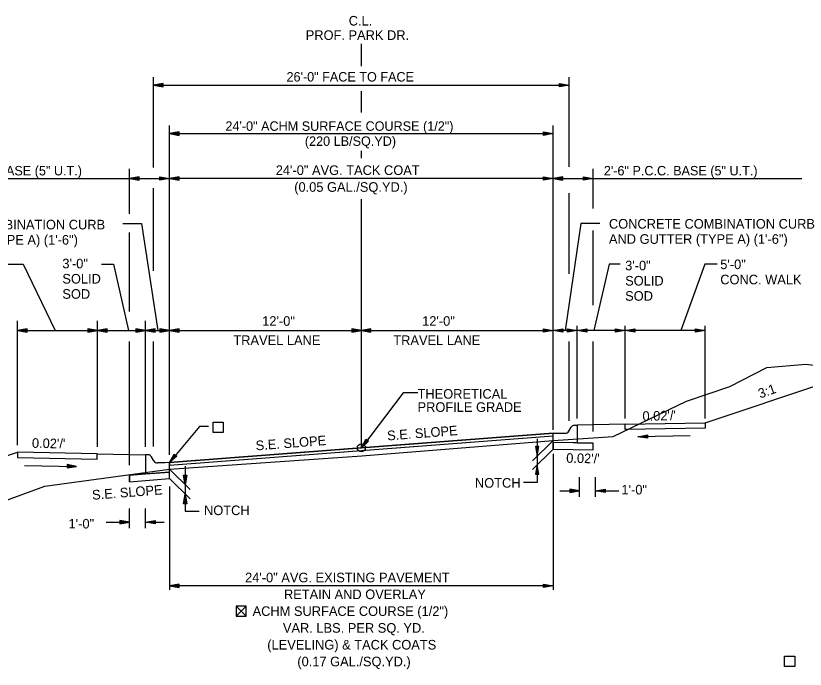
# Model space of a CAD drawing. Extents: x 1001270 to 1003428, y 1840152 to 1842912.
# Drawn here: x 1001328.17 to 1001377.53, y 1841829.86 to 1841870.7 of the extents above; entities that cross this region are included whole.
import ezdxf

# ---------------------------------------------------------------- set-up
doc = ezdxf.new("R2010")
doc.units = 0
for name, color, linetype in [('10', 7, 'Continuous'), ('19', 7, 'Continuous'), ('20', 7, 'Continuous'), ('8', 7, 'Continuous')]:
    doc.layers.add(name, color=color, linetype=linetype)

# ---------------------------------------------------------------- blocks, each defined once
blk = doc.blocks.new('TM')
at = {"layer": '8'}
for p, q in [((-120.309, 21.181), (-119.787, -20.829)), ((0, 0), (-120.309, 21.181)), ((-31.382, 2.945), (-120.176, 10.512)), ((-119.787, -20.829), (0, 0)), ((-119.911, -10.826), (-31.307, -3.057))]:
    blk.add_line(p, q, dxfattribs=at)

msp = doc.modelspace()

# ---------------------------------------------------------------- linework, layer by layer
at = {"layer": '10'}
for p, q in [((1001341.944, 1841833.807), (1001342.585, 1841833.166)), ((1001342.585, 1841833.807), (1001341.944, 1841833.166)), ((1001342.325, 1841833.166), (1001342.336, 1841833.166))]:
    msp.add_line(p, q, dxfattribs=at)
msp.add_lwpolyline([(1001342.336, 1841833.166), (1001342.585, 1841833.166), (1001342.585, 1841833.807), (1001341.944, 1841833.807), (1001341.944, 1841833.166), (1001342.325, 1841833.166)], dxfattribs=at)
at = {"layer": '19'}
for p, q in [((1001349.777, 1841867.553), (1001349.777, 1841868.945)), ((1001336.777, 1841861.227), (1001336.777, 1841866.863)), ((1001362.777, 1841861.272), (1001362.777, 1841866.863)), ((1001337.377, 1841866.468), (1001336.777, 1841866.363)), ((1001336.777, 1841866.363), (1001362.777, 1841866.363)), ((1001336.777, 1841866.363), (1001337.377, 1841866.258)), ((1001337.377, 1841866.413), (1001336.937, 1841866.378)), ((1001336.937, 1841866.348), (1001337.377, 1841866.308)), ((1001337.377, 1841866.258), (1001337.377, 1841866.468)), ((1001349.777, 1841864.664), (1001349.777, 1841865.994)), ((1001362.177, 1841866.258), (1001362.177, 1841866.468)), ((1001362.177, 1841866.468), (1001362.777, 1841866.363)), ((1001362.177, 1841866.413), (1001362.617, 1841866.378)), ((1001362.617, 1841866.348), (1001362.177, 1841866.308)), ((1001362.777, 1841866.363), (1001362.177, 1841866.258)), ((1001337.777, 1841843.254), (1001337.777, 1841863.836)), ((1001361.777, 1841844.829), (1001361.777, 1841863.836)), ((1001338.377, 1841863.441), (1001337.777, 1841863.336)), ((1001337.777, 1841863.336), (1001338.377, 1841863.231)), ((1001337.777, 1841863.336), (1001361.777, 1841863.336)), ((1001338.377, 1841863.386), (1001337.937, 1841863.351)), ((1001337.937, 1841863.321), (1001338.377, 1841863.281)), ((1001338.377, 1841863.231), (1001338.377, 1841863.441)), ((1001361.177, 1841863.231), (1001361.177, 1841863.441)), ((1001361.177, 1841863.441), (1001361.777, 1841863.336)), ((1001361.177, 1841863.386), (1001361.617, 1841863.351)), ((1001361.777, 1841863.336), (1001361.177, 1841863.231)), ((1001361.617, 1841863.321), (1001361.177, 1841863.281)), ((1001349.777, 1841861.799), (1001349.777, 1841862.265)), ((1001335.276, 1841858.326), (1001335.276, 1841861.13)), ((1001364.273, 1841858.653), (1001364.273, 1841861.13)), ((1001335.876, 1841860.635), (1001335.276, 1841860.53)), ((1001335.876, 1841860.58), (1001335.436, 1841860.545)), ((1001335.876, 1841860.425), (1001335.876, 1841860.635)), ((1001337.177, 1841860.425), (1001337.177, 1841860.635)), ((1001337.177, 1841860.635), (1001337.777, 1841860.53)), ((1001337.177, 1841860.58), (1001337.617, 1841860.545)), ((1001338.377, 1841860.635), (1001337.777, 1841860.53)), ((1001338.377, 1841860.58), (1001337.937, 1841860.545)), ((1001338.377, 1841860.425), (1001338.377, 1841860.635)), ((1001361.176, 1841860.425), (1001361.176, 1841860.635)), ((1001361.176, 1841860.635), (1001361.776, 1841860.53)), ((1001361.176, 1841860.58), (1001361.616, 1841860.545)), ((1001362.377, 1841860.635), (1001361.777, 1841860.53)), ((1001362.377, 1841860.58), (1001361.937, 1841860.545)), ((1001362.377, 1841860.425), (1001362.377, 1841860.635)), ((1001363.677, 1841860.423), (1001363.677, 1841860.633)), ((1001363.677, 1841860.633), (1001364.277, 1841860.528)), ((1001363.677, 1841860.578), (1001364.117, 1841860.543)), ((1001322.299, 1841860.53), (1001337.777, 1841860.53)), ((1001335.276, 1841860.53), (1001335.876, 1841860.425)), ((1001335.436, 1841860.515), (1001335.876, 1841860.475)), ((1001337.777, 1841860.53), (1001337.177, 1841860.425)), ((1001337.617, 1841860.515), (1001337.177, 1841860.475)), ((1001361.776, 1841860.53), (1001337.777, 1841860.53)), ((1001337.777, 1841860.53), (1001338.377, 1841860.425)), ((1001337.937, 1841860.515), (1001338.377, 1841860.475)), ((1001361.776, 1841860.53), (1001361.176, 1841860.425)), ((1001361.616, 1841860.515), (1001361.176, 1841860.475)), ((1001361.777, 1841860.53), (1001377.329, 1841860.53)), ((1001361.777, 1841860.53), (1001362.377, 1841860.425)), ((1001361.937, 1841860.515), (1001362.377, 1841860.475)), ((1001364.277, 1841860.528), (1001363.677, 1841860.423)), ((1001364.117, 1841860.513), (1001363.677, 1841860.473)), ((1001336.777, 1841854.756), (1001336.777, 1841859.933)), ((1001362.777, 1841854.578), (1001362.777, 1841859.621)), ((1001349.777, 1841843.698), (1001349.777, 1841859.241)), ((1001334.857, 1841857.718), (1001336.036, 1841857.718)), ((1001336.036, 1841857.718), (1001337.051, 1841851.026)), ((1001363.508, 1841857.718), (1001362.52, 1841851.026)), ((1001364.686, 1841857.718), (1001363.508, 1841857.718)), ((1001335.276, 1841852.212), (1001335.276, 1841857.166)), ((1001364.273, 1841852.614), (1001364.273, 1841857.292)), ((1001325.541, 1841855.183), (1001328.623, 1841855.183)), ((1001328.623, 1841855.183), (1001330.63, 1841851.026)), ((1001333.528, 1841855.183), (1001334.272, 1841855.183)), ((1001334.272, 1841855.183), (1001335.228, 1841851.026)), ((1001365.272, 1841855.183), (1001364.315, 1841851.026)), ((1001365.954, 1841855.183), (1001365.272, 1841855.183)), ((1001371.254, 1841855.183), (1001369.759, 1841851.026)), ((1001372.031, 1841855.183), (1001371.254, 1841855.183)), ((1001328.277, 1841843.864), (1001328.277, 1841851.634)), ((1001333.277, 1841843.764), (1001333.277, 1841851.634)), ((1001336.277, 1841843.764), (1001336.277, 1841851.634)), ((1001363.277, 1841845.538), (1001363.277, 1841851.326)), ((1001366.277, 1841845.538), (1001366.277, 1841851.326)), ((1001371.277, 1841845.538), (1001371.277, 1841851.326)), ((1001328.877, 1841851.131), (1001328.277, 1841851.026)), ((1001328.277, 1841851.026), (1001337.777, 1841851.026)), ((1001328.277, 1841851.026), (1001328.877, 1841850.921)), ((1001328.877, 1841851.076), (1001328.437, 1841851.041)), ((1001328.437, 1841851.011), (1001328.877, 1841850.971)), ((1001328.877, 1841850.921), (1001328.877, 1841851.131)), ((1001332.677, 1841851.131), (1001332.677, 1841850.921)), ((1001333.277, 1841851.026), (1001332.677, 1841851.131)), ((1001333.117, 1841851.041), (1001332.677, 1841851.076)), ((1001332.677, 1841850.921), (1001333.277, 1841851.026)), ((1001332.677, 1841850.971), (1001333.117, 1841851.011)), ((1001333.877, 1841851.131), (1001333.277, 1841851.026)), ((1001333.277, 1841851.026), (1001333.877, 1841850.921)), ((1001333.877, 1841851.076), (1001333.437, 1841851.041)), ((1001333.437, 1841851.011), (1001333.877, 1841850.971)), ((1001333.877, 1841850.921), (1001333.877, 1841851.131)), ((1001335.677, 1841851.131), (1001335.677, 1841850.921)), ((1001336.277, 1841851.026), (1001335.677, 1841851.131)), ((1001336.117, 1841851.041), (1001335.677, 1841851.076)), ((1001335.677, 1841850.921), (1001336.277, 1841851.026)), ((1001335.677, 1841850.971), (1001336.117, 1841851.011)), ((1001336.877, 1841851.131), (1001336.277, 1841851.026)), ((1001336.277, 1841851.026), (1001336.877, 1841850.921)), ((1001336.877, 1841851.076), (1001336.437, 1841851.041)), ((1001336.437, 1841851.011), (1001336.877, 1841850.971)), ((1001336.877, 1841850.921), (1001336.877, 1841851.131)), ((1001337.177, 1841851.131), (1001337.177, 1841850.921)), ((1001337.777, 1841851.026), (1001337.177, 1841851.131)), ((1001337.617, 1841851.041), (1001337.177, 1841851.076)), ((1001337.177, 1841850.921), (1001337.777, 1841851.026)), ((1001337.177, 1841850.971), (1001337.617, 1841851.011)), ((1001338.377, 1841851.131), (1001337.777, 1841851.026)), ((1001337.777, 1841851.026), (1001349.777, 1841851.026)), ((1001337.777, 1841851.026), (1001338.377, 1841850.921)), ((1001338.377, 1841851.076), (1001337.937, 1841851.041)), ((1001337.937, 1841851.011), (1001338.377, 1841850.971)), ((1001338.377, 1841850.921), (1001338.377, 1841851.131)), ((1001349.177, 1841851.131), (1001349.177, 1841850.921)), ((1001349.777, 1841851.026), (1001349.177, 1841851.131)), ((1001349.617, 1841851.041), (1001349.177, 1841851.076)), ((1001349.177, 1841850.921), (1001349.777, 1841851.026)), ((1001349.177, 1841850.971), (1001349.617, 1841851.011)), ((1001350.377, 1841851.131), (1001349.777, 1841851.026)), ((1001349.777, 1841851.026), (1001361.777, 1841851.026)), ((1001349.777, 1841851.026), (1001350.377, 1841850.921)), ((1001350.377, 1841851.076), (1001349.937, 1841851.041)), ((1001349.937, 1841851.011), (1001350.377, 1841850.971)), ((1001350.377, 1841850.921), (1001350.377, 1841851.131)), ((1001361.177, 1841850.921), (1001361.177, 1841851.131)), ((1001361.177, 1841851.131), (1001361.777, 1841851.026)), ((1001361.177, 1841851.076), (1001361.617, 1841851.041)), ((1001361.777, 1841851.026), (1001361.177, 1841850.921)), ((1001361.617, 1841851.011), (1001361.177, 1841850.971)), ((1001361.777, 1841851.026), (1001362.377, 1841851.131)), ((1001371.277, 1841851.026), (1001361.777, 1841851.026)), ((1001362.377, 1841850.921), (1001361.777, 1841851.026)), ((1001361.937, 1841851.041), (1001362.377, 1841851.076)), ((1001362.377, 1841850.971), (1001361.937, 1841851.011)), ((1001362.377, 1841851.131), (1001362.377, 1841850.921)), ((1001362.677, 1841850.921), (1001362.677, 1841851.131)), ((1001362.677, 1841851.131), (1001363.277, 1841851.026)), ((1001362.677, 1841851.076), (1001363.117, 1841851.041)), ((1001363.277, 1841851.026), (1001362.677, 1841850.921)), ((1001363.117, 1841851.011), (1001362.677, 1841850.971)), ((1001363.277, 1841851.026), (1001363.877, 1841851.131)), ((1001363.877, 1841850.921), (1001363.277, 1841851.026)), ((1001363.437, 1841851.041), (1001363.877, 1841851.076)), ((1001363.877, 1841850.971), (1001363.437, 1841851.011)), ((1001363.877, 1841851.131), (1001363.877, 1841850.921)), ((1001365.677, 1841850.921), (1001365.677, 1841851.131)), ((1001365.677, 1841851.131), (1001366.277, 1841851.026)), ((1001365.677, 1841851.076), (1001366.117, 1841851.041)), ((1001366.277, 1841851.026), (1001365.677, 1841850.921)), ((1001366.117, 1841851.011), (1001365.677, 1841850.971)), ((1001366.277, 1841851.026), (1001366.877, 1841851.131)), ((1001366.877, 1841850.921), (1001366.277, 1841851.026)), ((1001366.437, 1841851.041), (1001366.877, 1841851.076)), ((1001366.877, 1841850.971), (1001366.437, 1841851.011)), ((1001366.877, 1841851.131), (1001366.877, 1841850.921)), ((1001370.677, 1841850.921), (1001370.677, 1841851.131)), ((1001370.677, 1841851.131), (1001371.277, 1841851.026)), ((1001370.677, 1841851.076), (1001371.117, 1841851.041)), ((1001371.277, 1841851.026), (1001370.677, 1841850.921)), ((1001371.117, 1841851.011), (1001370.677, 1841850.971)), ((1001335.276, 1841842.617), (1001335.276, 1841850.338)), ((1001336.777, 1841843.777), (1001336.777, 1841850.338)), ((1001362.777, 1841845.384), (1001362.777, 1841850.338)), ((1001364.273, 1841844.715), (1001364.273, 1841850.338)), ((1001371.277, 1841845.267), (1001381.016, 1841848.513)), ((1001366.278, 1841845.167), (1001371.277, 1841845.267)), ((1001371.277, 1841845.267), (1001371.277, 1841844.934)), ((1001362.748, 1841844.731), (1001362.894, 1841844.982)), ((1001363.11, 1841845.107), (1001363.277, 1841845.107)), ((1001366.278, 1841845.167), (1001363.277, 1841845.107)), ((1001363.277, 1841845.107), (1001363.277, 1841844.773)), ((1001363.277, 1841844.773), (1001363.277, 1841844.592)), ((1001366.278, 1841844.834), (1001366.278, 1841845.167)), ((1001366.278, 1841845.167), (1001366.278, 1841845.167)), ((1001371.277, 1841844.934), (1001366.278, 1841844.834)), ((1001361.777, 1841844.622), (1001362.061, 1841844.616)), ((1001362.061, 1841844.616), (1001362.061, 1841844.616)), ((1001362.061, 1841844.616), (1001362.061, 1841844.616)), ((1001362.061, 1841844.616), (1001362.527, 1841844.607)), ((1001363.277, 1841844.592), (1001363.277, 1841844.012)), ((1001349.777, 1841843.698), (1001350.049, 1841844.242)), ((1001350.217, 1841844.117), (1001349.777, 1841843.698)), ((1001349.863, 1841843.831), (1001350.089, 1841844.206)), ((1001350.178, 1841844.142), (1001349.884, 1841843.818)), ((1001350.049, 1841844.242), (1001350.217, 1841844.117)), ((1001361.777, 1841844.165), (1001360.477, 1841842.892)), ((1001360.882, 1841843.786), (1001360.672, 1841843.786)), ((1001360.672, 1841843.786), (1001360.777, 1841843.186)), ((1001360.727, 1841843.786), (1001360.762, 1841843.346)), ((1001360.777, 1841843.186), (1001360.882, 1841843.786)), ((1001360.792, 1841843.346), (1001360.832, 1841843.786)), ((1001361.777, 1841843.622), (1001361.777, 1841844.041)), ((1001363.277, 1841844.012), (1001361.777, 1841844.041)), ((1001364.277, 1841843.991), (1001361.777, 1841844.041)), ((1001361.777, 1841844.041), (1001361.777, 1841843.622)), ((1001363.277, 1841844.012), (1001364.277, 1841843.991)), ((1001364.277, 1841843.572), (1001364.277, 1841843.991)), ((1001364.277, 1841843.572), (1001364.277, 1841843.991)), ((1001364.277, 1841843.991), (1001364.277, 1841843.991)), ((1001315.47, 1841839.152), (1001328.27, 1841843.419)), ((1001333.269, 1841843.319), (1001328.27, 1841843.419)), ((1001328.27, 1841843.419), (1001328.27, 1841843.086)), ((1001333.269, 1841842.986), (1001333.269, 1841843.319)), ((1001333.269, 1841843.319), (1001333.269, 1841843.319)), ((1001333.269, 1841843.319), (1001336.267, 1841843.259)), ((1001337.777, 1841842.774), (1001338.075, 1841843.305)), ((1001338.075, 1841843.305), (1001338.236, 1841843.172)), ((1001361.777, 1841843.62), (1001360.477, 1841842.348)), ((1001361.777, 1841843.622), (1001364.277, 1841843.572)), ((1001361.777, 1841843.622), (1001364.277, 1841843.572)), ((1001361.777, 1841843.33), (1001361.777, 1841834.816)), ((1001328.27, 1841843.086), (1001333.269, 1841842.986)), ((1001336.443, 1841843.259), (1001336.277, 1841843.259)), ((1001336.277, 1841843.259), (1001336.277, 1841842.925)), ((1001336.277, 1841842.925), (1001336.277, 1841842.744)), ((1001336.806, 1841842.883), (1001336.659, 1841843.134)), ((1001338.236, 1841843.172), (1001337.777, 1841842.774)), ((1001337.869, 1841842.903), (1001338.113, 1841843.267)), ((1001338.198, 1841843.199), (1001337.89, 1841842.889)), ((1001336.277, 1841842.744), (1001336.277, 1841842.065)), ((1001337.492, 1841842.768), (1001337.027, 1841842.759)), ((1001337.493, 1841842.768), (1001337.492, 1841842.768)), ((1001337.777, 1841842.774), (1001337.493, 1841842.768)), ((1001337.493, 1841842.768), (1001337.493, 1841842.768)), ((1001337.777, 1841842.357), (1001339.077, 1841841.085)), ((1001360.777, 1841842.642), (1001360.672, 1841842.042)), ((1001360.762, 1841842.482), (1001360.722, 1841842.042)), ((1001360.882, 1841842.042), (1001360.777, 1841842.642)), ((1001360.827, 1841842.042), (1001360.792, 1841842.482)), ((1001337.777, 1841842.181), (1001335.277, 1841841.988)), ((1001335.277, 1841841.581), (1001335.277, 1841841.988)), ((1001335.277, 1841841.988), (1001335.277, 1841841.582)), ((1001336.277, 1841842.065), (1001337.777, 1841842.181)), ((1001337.777, 1841841.774), (1001337.777, 1841842.181)), ((1001337.777, 1841841.774), (1001337.777, 1841842.181)), ((1001337.777, 1841842.181), (1001337.777, 1841842.181)), ((1001338.662, 1841841.988), (1001338.872, 1841841.988)), ((1001338.767, 1841841.388), (1001338.662, 1841841.988)), ((1001338.752, 1841841.548), (1001338.712, 1841841.988)), ((1001338.872, 1841841.988), (1001338.767, 1841841.388)), ((1001338.817, 1841841.988), (1001338.782, 1841841.548)), ((1001360.672, 1841842.042), (1001360.882, 1841842.042)), ((1001363.422, 1841840.628), (1001363.422, 1841841.866)), ((1001364.422, 1841840.628), (1001364.422, 1841841.866)), ((1001335.277, 1841841.582), (1001337.777, 1841841.774)), ((1001337.777, 1841841.774), (1001339.077, 1841840.501)), ((1001360.777, 1841841.523), (1001359.912, 1841841.523)), ((1001337.777, 1841841.283), (1001337.777, 1841834.816)), ((1001338.662, 1841840.204), (1001338.767, 1841840.804)), ((1001338.767, 1841840.804), (1001338.872, 1841840.204)), ((1001362.185, 1841841.006), (1001363.422, 1841841.006)), ((1001362.822, 1841841.111), (1001362.822, 1841840.901)), ((1001363.422, 1841841.006), (1001362.822, 1841841.111)), ((1001363.262, 1841841.021), (1001362.822, 1841841.056)), ((1001362.822, 1841840.901), (1001363.422, 1841841.006)), ((1001362.822, 1841840.951), (1001363.262, 1841840.991)), ((1001364.422, 1841841.006), (1001365.022, 1841841.111)), ((1001365.022, 1841840.901), (1001364.422, 1841841.006)), ((1001364.422, 1841841.006), (1001365.87, 1841841.006)), ((1001364.582, 1841841.021), (1001365.022, 1841841.056)), ((1001365.022, 1841840.951), (1001364.582, 1841840.991)), ((1001365.022, 1841841.111), (1001365.022, 1841840.901)), ((1001338.717, 1841840.204), (1001338.752, 1841840.644)), ((1001338.782, 1841840.644), (1001338.822, 1841840.204)), ((1001335.277, 1841838.67), (1001335.277, 1841839.908)), ((1001336.277, 1841838.67), (1001336.277, 1841839.908)), ((1001338.872, 1841840.204), (1001338.662, 1841840.204)), ((1001338.767, 1841839.729), (1001339.641, 1841839.729)), ((1001333.828, 1841839.048), (1001335.277, 1841839.048)), ((1001333.828, 1841839.048), (1001335.277, 1841839.048)), ((1001334.677, 1841839.153), (1001334.677, 1841838.943)), ((1001335.277, 1841839.048), (1001334.677, 1841839.153)), ((1001334.677, 1841839.153), (1001334.677, 1841838.943)), ((1001335.277, 1841839.048), (1001334.677, 1841839.153)), ((1001335.117, 1841839.063), (1001334.677, 1841839.098)), ((1001335.117, 1841839.063), (1001334.677, 1841839.098)), ((1001334.677, 1841838.943), (1001335.277, 1841839.048)), ((1001334.677, 1841838.943), (1001335.277, 1841839.048)), ((1001334.677, 1841838.993), (1001335.117, 1841839.033)), ((1001334.677, 1841838.993), (1001335.117, 1841839.033)), ((1001336.277, 1841839.048), (1001336.877, 1841839.153)), ((1001336.277, 1841839.048), (1001336.877, 1841839.153)), ((1001336.877, 1841838.943), (1001336.277, 1841839.048)), ((1001336.877, 1841838.943), (1001336.277, 1841839.048)), ((1001336.277, 1841839.048), (1001337.442, 1841839.048)), ((1001336.437, 1841839.063), (1001336.877, 1841839.098)), ((1001336.437, 1841839.063), (1001336.877, 1841839.098)), ((1001336.877, 1841838.993), (1001336.437, 1841839.033)), ((1001336.877, 1841838.993), (1001336.437, 1841839.033)), ((1001336.877, 1841839.153), (1001336.877, 1841838.943)), ((1001336.877, 1841839.153), (1001336.877, 1841838.943)), ((1001338.377, 1841835.173), (1001337.777, 1841835.068)), ((1001361.777, 1841835.068), (1001337.777, 1841835.068)), ((1001337.777, 1841835.068), (1001338.377, 1841834.963)), ((1001338.377, 1841835.118), (1001337.937, 1841835.083)), ((1001337.937, 1841835.053), (1001338.377, 1841835.013)), ((1001338.377, 1841834.963), (1001338.377, 1841835.173)), ((1001361.177, 1841834.963), (1001361.177, 1841835.173)), ((1001361.177, 1841835.173), (1001361.777, 1841835.068)), ((1001361.177, 1841835.118), (1001361.617, 1841835.083)), ((1001361.777, 1841835.068), (1001361.177, 1841834.963)), ((1001361.617, 1841835.053), (1001361.177, 1841835.013))]:
    msp.add_line(p, q, dxfattribs=at)
for points in [[(1001315.492, 1841839.152), (1001320.565, 1841839.126), (1001327.257, 1841840.311), (1001329.992, 1841841.299), (1001337.777, 1841842.357), (1001349.804, 1841843.198), (1001361.777, 1841844.165), (1001365.526, 1841844.404), (1001370.117, 1841846.616), (1001372.821, 1841847.53), (1001375.137, 1841848.711), (1001377.563, 1841848.921), (1001381.038, 1841848.513)], [(1001353.305, 1841847.138), (1001352.397, 1841847.138), (1001349.777, 1841843.698)], [(1001341.145, 1841844.651), (1001340.504, 1841844.651), (1001340.504, 1841845.293), (1001341.145, 1841845.293), (1001341.145, 1841844.651)], [(1001340.504, 1841844.651), (1001340.504, 1841845.293), (1001341.145, 1841845.293), (1001341.145, 1841844.651), (1001340.504, 1841844.651)], [(1001340.22, 1841845.037), (1001339.65, 1841845.037), (1001337.777, 1841842.774)], [(1001337.777, 1841842.774), (1001349.777, 1841843.698), (1001361.777, 1841844.622)], [(1001337.777, 1841842.607), (1001349.777, 1841843.531), (1001361.777, 1841844.455)], [(1001360.777, 1841844.269), (1001360.777, 1841841.523)], [(1001361.777, 1841844.041), (1001361.777, 1841844.205), (1001361.777, 1841844.455), (1001361.777, 1841844.622)], [(1001337.777, 1841842.181), (1001337.777, 1841842.357), (1001337.777, 1841842.607), (1001337.777, 1841842.774)], [(1001338.767, 1841842.554), (1001338.767, 1841839.729)], [(1001335.277, 1841841.988), (1001336.277, 1841842.065)], [(1001335.277, 1841841.581), (1001337.777, 1841841.774)], [(1001376.88, 1841830.034), (1001376.238, 1841830.034), (1001376.238, 1841830.676), (1001376.88, 1841830.676), (1001376.88, 1841830.034)], [(1001376.242, 1841830.038), (1001376.242, 1841830.679), (1001376.883, 1841830.679), (1001376.883, 1841830.038), (1001376.242, 1841830.038)]]:
    msp.add_lwpolyline(points, dxfattribs=at)
msp.add_lwpolyline([(1001361.777, 1841844.622), (1001337.777, 1841842.774), (1001337.777, 1841842.607), (1001361.777, 1841844.455)], close=True, dxfattribs=at)
msp.add_circle((1001349.777, 1841843.698), 0.25, dxfattribs=at)
for centre, start, end in [((1001363.11, 1841844.857), 90, 149.8381), ((1001362.532, 1841844.857), 268.8542, 329.8365), ((1001336.443, 1841843.009), 30.1619, 90), ((1001337.022, 1841843.009), 210.1635, 271.1458)]:
    msp.add_arc(centre, 0.25, start, end, dxfattribs=at)
at = {"layer": '20'}
for p, q in [((1001370.345, 1841844.452), (1001367.075, 1841844.387)), ((1001328.707, 1841842.6), (1001331.977, 1841842.534))]:
    msp.add_line(p, q, dxfattribs=at)

# ---------------------------------------------------------------- block references
at = {"layer": '19', "xscale": 0.0050063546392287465}
for p, yscale, rotation in [((1001367.075, 1841844.385), -0.0050063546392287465, -178.8781640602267), ((1001331.977, 1841842.532), 0.005006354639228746, -1.1310771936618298)]:
    msp.add_blockref('TM', p, dxfattribs=dict(at, yscale=yscale, rotation=rotation))

# ---------------------------------------------------------------- texts
at = {"layer": '19'}
for s, height, p in [('C.L.', 0.6, (1001348.989, 1841870.094)), ('PROF. PARK DR.', 0.6, (1001346.301, 1841869.194)), ('26\'-0" FACE TO FACE', 0.59001, (1001345.098, 1841866.594)), ('24\'-0" ACHM SURFACE COURSE (1/2")', 0.59001, (1001341.28, 1841863.514)), ('(220 LB/SQ.YD)', 0.59001, (1001346.247, 1841862.574)), ('2\'-6" P.C.C. BASE (5" U.T.)', 0.59001, (1001322.698, 1841860.727)), ('2\'-6" P.C.C. BASE (5" U.T.)', 0.59001, (1001364.94, 1841860.727)), ('NOTCH', 0.6, (1001356.88, 1841841.206)), ('NOTCH', 0.6, (1001339.942, 1841839.492)), ('1\'-0"', 0.6, (1001331.472, 1841838.656))]:
    msp.add_text(s, height=height, dxfattribs=at).set_placement(p)
for s, rotation, p in [('24\'-0" AVG. TACK COAT', 360, (1001344.426, 1841860.752)), ('(0.05 GAL./SQ.YD.)', 360, (1001345.581, 1841859.702)), ('CONCRETE COMBINATION CURB', 360, (1001320.874, 1841857.351)), ('CONCRETE COMBINATION CURB', 360, (1001365.258, 1841857.4)), ('AND GUTTER (TYPE A) (1\'-6")', 360, (1001320.874, 1841856.401)), ('AND GUTTER (TYPE A) (1\'-6")', 360, (1001365.258, 1841856.45)), ('3\'-0"', 360, (1001331.083, 1841854.916)), ('3\'-0"', 360, (1001366.273, 1841854.792)), ('5\'-0"', 360, (1001372.218, 1841854.868)), ('SOLID ', 360, (1001331.083, 1841853.966)), ('SOLID ', 360, (1001366.273, 1841853.842)), ('CONC. WALK', 360, (1001372.218, 1841853.918)), ('SOD', 360, (1001331.083, 1841853.016)), ('SOD', 360, (1001366.273, 1841852.892)), ('12\'-0"', 0, (1001343.579, 1841851.326)), ('12\'-0"', 0, (1001353.579, 1841851.326)), ('TRAVEL LANE', 0, (1001341.777, 1841850.126)), ('TRAVEL LANE', 0, (1001351.777, 1841850.126)), ('THEORETICAL', 360, (1001353.293, 1841846.77)), ('3:1', 19.5057, (1001374.713, 1841846.777)), ('PROFILE GRADE', 360, (1001353.293, 1841845.945)), ("0.02'/'", 1.1419, (1001367.362, 1841845.383)), ('S.E. SLOPE', 4.4033, (1001351.412, 1841844.157)), ("0.02'/'", 358.8581, (1001329.177, 1841843.701)), ('S.E. SLOPE', 4.4033, (1001343.194, 1841843.536)), ("0.02'/'", 358.8581, (1001362.584, 1841842.765)), ('S.E. SLOPE', 4.4033, (1001332.966, 1841840.451)), ('1\'-0"', 0, (1001366.042, 1841840.783)), ('24\'-0" AVG. EXISTING PAVEMENT', 360, (1001342.508, 1841835.291)), ('RETAIN AND OVERLAY', 360, (1001344.939, 1841834.241)), ('ACHM SURFACE COURSE (1/2")', 360, (1001342.978, 1841833.191)), ('VAR. LBS. PER SQ. YD.', 360, (1001344.873, 1841832.141)), ('(LEVELING) & TACK COATS', 360, (1001343.895, 1841831.091)), ('(0.17 GAL./SQ.YD.)', 360, (1001345.775, 1841830.041))]:
    msp.add_text(s, height=0.6, rotation=rotation, dxfattribs=at).set_placement(p)

doc.saveas('drawing.dxf')
